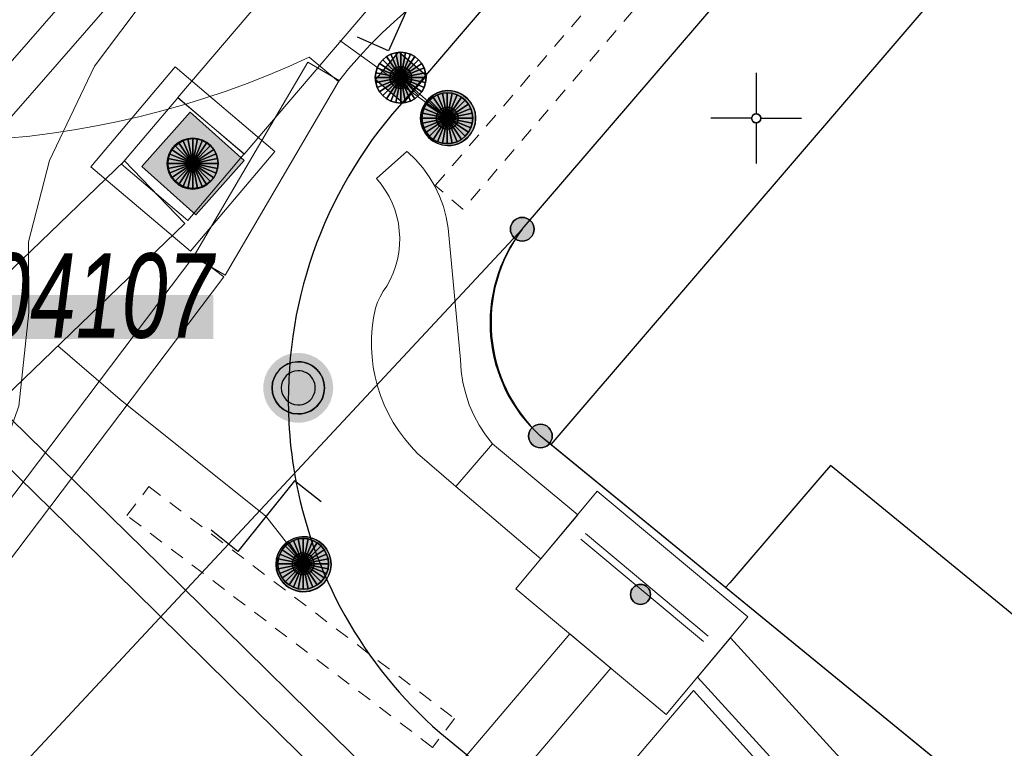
# Model space of a CAD drawing. Header units: metres. Extents: x 2695560 to 2696939, y 1260491 to 1262050.
# Tile 434 of 656: x 2695991 to 2696004, y 1260991 to 1261001. Entities that reach past the tile are written whole.
import ezdxf

# ---------------------------------------------------------------- set-up
doc = ezdxf.new("R2010")
doc.units = ezdxf.units.M
doc.linetypes.add('AUSGEZOGEN', pattern=[0])
doc.linetypes.add('VERDECKT2_S2', pattern=[0.36, 0.2, -0.16])
for name, color, linetype in [('XR$1$AV_Grenzpunkte', 7, 'AUSGEZOGEN'), ('XR$1$AV_Koordinatennetzpunkte', 7, 'AUSGEZOGEN'), ('XR$1$AV_Lagefixpunkt-Nr.', 7, 'AUSGEZOGEN'), ('XR$1$AV_Lagefixpunkte', 7, 'AUSGEZOGEN'), ('XR$1$AV_Linien (BB)', 7, 'AUSGEZOGEN'), ('XR$1$AW_LK_Schachtdeckel', 24, 'AUSGEZOGEN'), ('XR$1$AW_LK_Zwischenpunkt', 24, 'AUSGEZOGEN'), ('XR$1$EW_LK_Knoten', 1, 'AUSGEZOGEN'), ('XR$1$Liegenschaftsgrenzen', 7, 'AUSGEZOGEN'), ('XR$1$PFAV', 255, 'AUSGEZOGEN'), ('XR$1$PFAW', 255, 'AUSGEZOGEN'), ('XR$1$RAEW', 8, 'AUSGEZOGEN')]:
    doc.layers.add(name, color=color, linetype=linetype)
for name, color, linetype, lineweight in [('XR$2$ABW-Flaeche-oberirdisch', 6, 'AUSGEZOGEN', 18), ('XR$2$ABW-Linie-M-ungenau-tot', 6, 'AUSGEZOGEN', 18), ('XR$2$ABW-Linie-R-genau', 4, 'AUSGEZOGEN', 18), ('XR$2$ABW-LinieFlaeche-R-genau', 4, 'AUSGEZOGEN', 18), ('XR$2$ABW-Punkt', 6, 'AUSGEZOGEN', 18), ('XR$2$ELE-Flaeche-oberirdisch', 1, 'AUSGEZOGEN', 18), ('XR$2$ELE-LinieAnker_Strebe', 1, 'AUSGEZOGEN', 18), ('XR$2$ELE-LinieFlaeche-genau', 1, 'AUSGEZOGEN', 18), ('XR$2$ELE-LinieFlaeche-ungenau', 1, 'VERDECKT2_S2', 18), ('XR$2$KOM-Linie-U-genau', 91, 'AUSGEZOGEN', 18), ('XR$2$WAS-LinieFlaeche-genau', 5, 'AUSGEZOGEN', 18)]:
    doc.layers.add(name, color=color, linetype=linetype, lineweight=lineweight)
doc.styles.add('ARIAL', font='arial.ttf')

# ---------------------------------------------------------------- blocks, each defined once
blk = doc.blocks.new('COMPLEXOBJECT_665')
at = {"layer": 'XR$1$AV_Linien (BB)', "color": 7, "linetype": 'AUSGEZOGEN', "transparency": 33554687}
blk.add_lwpolyline([(6079.554, 11098.719), (6035.234, 11047.035), (5995.085, 11000.172)], dxfattribs=at)
for centre, radius, start, end in [((5999.65, 10996.133), 6.095, 138.4925, 183.0619), ((5999.711, 10996.142), 6.158, 183.1205, 189.6501)]:
    blk.add_arc(centre, radius, start, end, dxfattribs=at)
blk = doc.blocks.new('COMPLEXOBJECT_697')
at = {"layer": 'XR$1$AV_Linien (BB)', "color": 7, "linetype": 'AUSGEZOGEN', "transparency": 33554687}
blk.add_line((5995.641, 10991.542), (6000.217, 10987.795), dxfattribs=at)
blk.add_arc((5999.658, 10996.138), 6.105, 189.6988, 228.8457, dxfattribs=at)
blk = doc.blocks.new('COMPLEXOBJECT_717')
at = {"layer": 'XR$1$AV_Linien (BB)', "color": 7, "linetype": 'AUSGEZOGEN', "transparency": 33554687}
blk.add_line((5997.171, 10995.506), (5997.028, 10995.623), dxfattribs=at)
blk.add_arc((5998.482, 10997.187), 2.135, 142.9851, 227.0845, dxfattribs=at)
blk = doc.blocks.new('COMPLEXOBJECT_1430')
at = {"layer": 'XR$1$Liegenschaftsgrenzen', "color": 7, "linetype": 'AUSGEZOGEN', "transparency": 33554687}
blk.add_line((6053.36, 10949.53), (5997.028, 10995.623), dxfattribs=at)
blk.add_arc((5998.432, 10997.182), 2.098, 142.0777, 227.992, dxfattribs=at)
blk = doc.blocks.new('BWAV1')
at = {"layer": 'XR$1$PFAV', "transparency": 33554687}
blk.add_hatch(color=7, dxfattribs=at).paths.add_polyline_path([(0.67, 0), (0.656, 0.135), (0.616, 0.264), (0.55, 0.383), (0.462, 0.486), (0.354, 0.569), (0.233, 0.628), (0.101, 0.662), (-0.034, 0.669), (-0.168, 0.649), (-0.295, 0.602), (-0.41, 0.53), (-0.508, 0.436), (-0.586, 0.325), (-0.639, 0.201), (-0.667, 0.068), (-0.667, -0.068), (-0.639, -0.201), (-0.586, -0.325), (-0.508, -0.436), (-0.41, -0.53), (-0.295, -0.602), (-0.168, -0.649), (-0.034, -0.669), (0.101, -0.662), (0.233, -0.628), (0.354, -0.569), (0.462, -0.486), (0.55, -0.383), (0.616, -0.264), (0.656, -0.135)])
at = {"color": 7, "transparency": 33554687}
for radius, start, end in [(0.5, 91.1948, 268.8052), (0.5, 268.8052, 91.1948), (0.326, 91.1948, 268.8052), (0.326, 268.8052, 91.1948)]:
    blk.add_arc((0, 0), radius, start, end, dxfattribs=at)
at = {"layer": 'XR$1$PFAV', "transparency": 33554687}
blk.add_circle((0, 0), 0.5, dxfattribs=at)
blk = doc.blocks.new('BAV15')
at = {"layer": 'XR$1$PFAV', "transparency": 33554687}
blk.add_hatch(color=7, dxfattribs=at).paths.add_polyline_path([(0.5, 0), (0.49, 0.101), (0.459, 0.197), (0.41, 0.286), (0.344, 0.362), (0.264, 0.424), (0.174, 0.469), (0.076, 0.494), (-0.025, 0.499), (-0.125, 0.484), (-0.22, 0.449), (-0.306, 0.395), (-0.379, 0.326), (-0.437, 0.243), (-0.477, 0.15), (-0.497, 0.051), (-0.497, -0.051), (-0.477, -0.15), (-0.437, -0.243), (-0.379, -0.326), (-0.306, -0.395), (-0.22, -0.449), (-0.125, -0.484), (-0.025, -0.499), (0.076, -0.494), (0.174, -0.469), (0.264, -0.424), (0.344, -0.362), (0.41, -0.286), (0.459, -0.197), (0.49, -0.101)])
at = {"color": 7, "transparency": 33554687}
for start, end in [(90, 270), (270, 90)]:
    blk.add_arc((0, 0), 0.5, start, end, dxfattribs=at)
at = {"layer": 'XR$1$PFAV', "transparency": 33554687}
blk.add_circle((0, 0), 0.5, dxfattribs=at)
blk = doc.blocks.new('BAV2041')
at = {"color": 7, "transparency": 33554687}
for p, q in [((0, 0.5), (0, 0.05)), ((-0.05, 0), (-0.5, 0)), ((0.05, 0), (0.5, 0)), ((0, -0.05), (0, -0.5))]:
    blk.add_line(p, q, dxfattribs=at)
blk.add_circle((0, 0), 0.05, dxfattribs=at)
for start, end in [(90, 270), (270, 90)]:
    blk.add_arc((0, 0), 0.05, start, end, dxfattribs=at)
blk = doc.blocks.new('BAW2093')
at = {"transparency": 33554687}
blk.add_lwpolyline([(-0.375, -0.5), (0, -0.5), (0, 0.5), (0.375, 0.5)], dxfattribs=at)
blk = doc.blocks.new('BAW2087')
at = {"lineweight": 25, "true_color": 0x000000, "transparency": 33554687}
h = blk.add_hatch(color=18, dxfattribs=at)
h.paths.add_polyline_path([(-0.5, 0.5), (-0.5, -0.5), (0.5, -0.5), (0.5, 0.5)])
h.paths.add_polyline_path([(0.337, -0.069), (0.316, -0.136), (0.282, -0.196), (0.237, -0.249), (0.182, -0.292), (0.119, -0.322), (0.052, -0.34), (-0.017, -0.343), (-0.086, -0.333), (-0.151, -0.309), (-0.21, -0.272), (-0.261, -0.224), (-0.301, -0.167), (-0.328, -0.103), (-0.342, -0.035), (-0.342, 0.035), (-0.328, 0.103), (-0.301, 0.167), (-0.261, 0.224), (-0.21, 0.272), (-0.151, 0.309), (-0.086, 0.333), (-0.017, 0.343), (0.052, 0.34), (0.119, 0.322), (0.182, 0.292), (0.237, 0.249), (0.282, 0.196), (0.316, 0.136), (0.337, 0.069), (0.344, 0)], flags=16)
at = {"layer": 'XR$1$PFAW', "lineweight": 25, "transparency": 33554687}
blk.add_hatch(color=7, dxfattribs=at).paths.add_polyline_path([(0.344, 0), (0.337, 0.069), (0.316, 0.136), (0.282, 0.196), (0.237, 0.249), (0.182, 0.292), (0.119, 0.322), (0.052, 0.34), (-0.017, 0.343), (-0.086, 0.333), (-0.151, 0.309), (-0.21, 0.272), (-0.261, 0.224), (-0.301, 0.167), (-0.328, 0.103), (-0.342, 0.035), (-0.342, -0.035), (-0.328, -0.103), (-0.301, -0.167), (-0.261, -0.224), (-0.21, -0.272), (-0.151, -0.309), (-0.086, -0.333), (-0.017, -0.343), (0.052, -0.34), (0.119, -0.322), (0.182, -0.292), (0.237, -0.249), (0.282, -0.196), (0.316, -0.136), (0.337, -0.069)])
at = {"lineweight": 25, "transparency": 33554687}
for p, q in [((-0.5, 0.5, 0.993), (0.5, 0.5, 0.993)), ((-0.5, -0.5, 0.993), (-0.5, 0.5, 0.993)), ((0.5, 0.5, 0.993), (0.5, -0.5, 0.993)), ((0.5, -0.5, 0.993), (-0.5, -0.5, 0.993))]:
    blk.add_line(p, q, dxfattribs=at)
blk.add_circle((0, 0), 0.344, dxfattribs=at)
at = {"layer": 'XR$1$PFAW', "lineweight": 25, "transparency": 33554687}
blk.add_line((-0.5, 0.5), (0.5, 0.5), dxfattribs=at)
at = {"layer": 'XR$1$PFAW', "color": 31, "lineweight": 25, "transparency": 33554687}
for p, q in [((-0.5, -0.5), (-0.5, 0.5)), ((0.5, 0.5), (0.5, -0.5)), ((0.5, -0.5), (-0.5, -0.5))]:
    blk.add_line(p, q, dxfattribs=at)
at = {"layer": 'XR$1$PFAW', "lineweight": 25, "transparency": 33554687}
blk.add_circle((0, 0), 0.344, dxfattribs=at)
blk = doc.blocks.new('BAW2089')
at = {"layer": 'XR$1$PFAW', "transparency": 33554687}
blk.add_hatch(color=7, dxfattribs=at).paths.add_polyline_path([(-0.5, 0.5), (-0.5, -0.5), (0.5, -0.5), (0.5, 0.5)])
at = {"transparency": 33554687}
blk.add_lwpolyline([(-0.5, 0.5), (0.5, 0.5), (0.5, -0.5), (-0.5, -0.5), (-0.5, 0.5)], close=True, dxfattribs=at)
at = {"layer": 'XR$1$PFAW', "transparency": 33554687}
blk.add_lwpolyline([(-0.5, 0.5), (0.5, 0.5), (0.5, -0.5), (-0.5, -0.5), (-0.5, 0.5)], close=True, dxfattribs=at)
blk = doc.blocks.new('BAW2088')
at = {"layer": 'XR$1$PFAW', "transparency": 33554687}
blk.add_hatch(color=253, dxfattribs=at).paths.add_polyline_path([(0.51, 0), (0.5, 0.101), (0.47, 0.197), (0.421, 0.286), (0.355, 0.362), (0.275, 0.424), (0.184, 0.469), (0.086, 0.494), (-0.015, 0.499), (-0.115, 0.484), (-0.21, 0.449), (-0.296, 0.395), (-0.369, 0.326), (-0.427, 0.243), (-0.467, 0.15), (-0.487, 0.051), (-0.487, -0.051), (-0.467, -0.15), (-0.427, -0.243), (-0.369, -0.326), (-0.296, -0.395), (-0.21, -0.449), (-0.115, -0.484), (-0.015, -0.499), (0.086, -0.494), (0.184, -0.469), (0.275, -0.424), (0.355, -0.362), (0.421, -0.286), (0.47, -0.197), (0.5, -0.101)])
at = {"transparency": 33554687}
for start, end in [(91.1948, 268.8052), (268.8052, 91.1948)]:
    blk.add_arc((0.01, 0), 0.5, start, end, dxfattribs=at)
at = {"layer": 'XR$1$PFAW', "transparency": 33554687}
blk.add_circle((0.01, 0), 0.5, dxfattribs=at)
blk = doc.blocks.new('BEW957')
at = {"layer": 'XR$1$RAEW', "transparency": 33554687}
blk.add_hatch(color=1, dxfattribs=at).paths.add_polyline_path([(-0.5, 0), (-0.497, -0.051), (-0.49, -0.101), (-0.477, -0.15), (-0.459, -0.197), (-0.437, -0.243), (-0.41, -0.286), (-0.379, -0.326), (-0.344, -0.362), (-0.306, -0.395), (-0.264, -0.424), (-0.22, -0.449), (-0.174, -0.469), (-0.125, -0.484), (-0.076, -0.494), (-0.025, -0.499), (0.025, -0.499), (0.076, -0.494), (0.125, -0.484), (0.174, -0.469), (0.22, -0.449), (0.264, -0.424), (0.306, -0.395), (0.344, -0.362), (0.379, -0.326), (0.41, -0.286), (0.437, -0.243), (0.459, -0.197), (0.477, -0.15), (0.49, -0.101), (0.497, -0.051), (0.5, 0), (0.497, 0.051), (0.49, 0.101), (0.477, 0.15), (0.459, 0.197), (0.437, 0.243), (0.41, 0.286), (0.379, 0.326), (0.344, 0.362), (0.306, 0.395), (0.264, 0.424), (0.22, 0.449), (0.174, 0.469), (0.125, 0.484), (0.076, 0.494), (0.025, 0.499), (-0.025, 0.499), (-0.076, 0.494), (-0.125, 0.484), (-0.174, 0.469), (-0.22, 0.449), (-0.264, 0.424), (-0.306, 0.395), (-0.344, 0.362), (-0.379, 0.326), (-0.41, 0.286), (-0.437, 0.243), (-0.459, 0.197), (-0.477, 0.15), (-0.49, 0.101), (-0.497, 0.051)])
at = {"color": 1, "transparency": 33554687}
for start, end in [(90, 180), (0, 90), (180, 270), (270, 0)]:
    blk.add_arc((0, 0), 0.5, start, end, dxfattribs=at)
at = {"layer": 'XR$1$RAEW', "color": 1, "transparency": 33554687}
blk.add_circle((0, 0), 0.5, dxfattribs=at)
blk = doc.blocks.new('ABW-KONTROLLSCHACHT')
at = {"layer": 'XR$2$ABW-Punkt', "linetype": 'AUSGEZOGEN', "lineweight": 25, "transparency": 33554687}
for points in [[(-194, 291, 2500), (0, 0, 2500), (-247, 247, 2500)], [(-194, 291), (0, 0), (-247, 247)], [(-194, 291, 2500), (-194, 291), (-247, 247), (-247, 247, 2500)], [(-134, 323, 2500), (0, 0, 2500), (-194, 291, 2500)], [(-134, 323), (0, 0), (-194, 291)], [(-134, 323, 2500), (-134, 323), (-194, 291), (-194, 291, 2500)], [(-68, 343, 2500), (0, 0, 2500), (-134, 323, 2500)], [(-68, 343), (0, 0), (-134, 323)], [(-68, 343, 2500), (-68, 343), (-134, 323), (-134, 323, 2500)], [(0, 350, 2500), (0, 0, 2500), (-68, 343, 2500)], [(0, 350), (0, 0), (-68, 343)], [(0, 350, 2500), (0, 350), (-68, 343), (-68, 343, 2500)], [(68, 343, 2500), (0, 0, 2500), (0, 350, 2500)], [(68, 343), (0, 0), (0, 350)], [(68, 343, 2500), (68, 343), (0, 350), (0, 350, 2500)], [(134, 323, 2500), (0, 0, 2500), (68, 343, 2500)], [(134, 323), (0, 0), (68, 343)], [(194, 291, 2500), (0, 0, 2500), (134, 323, 2500)], [(194, 291), (0, 0), (134, 323)], [(247, 247, 2500), (0, 0, 2500), (194, 291, 2500)], [(247, 247), (0, 0), (194, 291)], [(134, 323, 2500), (134, 323), (68, 343), (68, 343, 2500)], [(194, 291, 2500), (194, 291), (134, 323), (134, 323, 2500)], [(247, 247, 2500), (247, 247), (194, 291), (194, 291, 2500)], [(-291, 194, 2500), (0, 0, 2500), (-323, 134, 2500)], [(-291, 194), (0, 0), (-323, 134)], [(-291, 194, 2500), (-291, 194), (-323, 134), (-323, 134, 2500)], [(-247, 247, 2500), (0, 0, 2500), (-291, 194, 2500)], [(-247, 247), (0, 0), (-291, 194)], [(-247, 247, 2500), (-247, 247), (-291, 194), (-291, 194, 2500)], [(291, 194, 2500), (0, 0, 2500), (247, 247, 2500)], [(291, 194), (0, 0), (247, 247)], [(323, 134, 2500), (0, 0, 2500), (291, 194, 2500)], [(323, 134), (0, 0), (291, 194)], [(291, 194, 2500), (291, 194), (247, 247), (247, 247, 2500)], [(323, 134, 2500), (323, 134), (291, 194), (291, 194, 2500)], [(-343, 68, 2500), (0, 0, 2500), (-350, 0, 2500)], [(-343, 68), (0, 0), (-350, 0)], [(-343, 68, 2500), (-343, 68), (-350, 0), (-350, 0, 2500)], [(-350, 0, 2500), (0, 0, 2500), (-343, -68, 2500)], [(-350, 0), (0, 0), (-343, -68)], [(-323, 134, 2500), (0, 0, 2500), (-343, 68, 2500)], [(-323, 134), (0, 0), (-343, 68)], [(-323, 134, 2500), (-323, 134), (-343, 68), (-343, 68, 2500)], [(-343, -68, 2500), (0, 0, 2500), (-323, -134, 2500)], [(-343, -68), (0, 0), (-323, -134)], [(-323, -134, 2500), (0, 0, 2500), (-291, -194, 2500)], [(-323, -134), (0, 0), (-291, -194)], [(-291, -194, 2500), (0, 0, 2500), (-247, -247, 2500)], [(-291, -194), (0, 0), (-247, -247)], [(-247, -247, 2500), (0, 0, 2500), (-194, -291, 2500)], [(-247, -247), (0, 0), (-194, -291)], [(-194, -291, 2500), (0, 0, 2500), (-134, -323, 2500)], [(-194, -291), (0, 0), (-134, -323)], [(-134, -323, 2500), (0, 0, 2500), (-68, -343, 2500)], [(-134, -323), (0, 0), (-68, -343)], [(-68, -343, 2500), (0, 0, 2500), (0, -350, 2500)], [(-68, -343), (0, 0), (0, -350)], [(343, 68, 2500), (0, 0, 2500), (323, 134, 2500)], [(343, 68), (0, 0), (323, 134)], [(350, 0, 2500), (0, 0, 2500), (343, 68, 2500)], [(350, 0), (0, 0), (343, 68)], [(0, -350, 2500), (0, 0, 2500), (68, -343, 2500)], [(68, -343, 2500), (0, 0, 2500), (134, -323, 2500)], [(134, -323, 2500), (0, 0, 2500), (194, -291, 2500)], [(194, -291, 2500), (0, 0, 2500), (247, -247, 2500)], [(247, -247, 2500), (0, 0, 2500), (291, -194, 2500)], [(291, -194, 2500), (0, 0, 2500), (323, -134, 2500)], [(323, -134, 2500), (0, 0, 2500), (343, -68, 2500)], [(343, -68, 2500), (0, 0, 2500), (350, 0, 2500)], [(0, -350), (0, 0), (68, -343)], [(68, -343), (0, 0), (134, -323)], [(134, -323), (0, 0), (194, -291)], [(194, -291), (0, 0), (247, -247)], [(247, -247), (0, 0), (291, -194)], [(291, -194), (0, 0), (323, -134)], [(323, -134), (0, 0), (343, -68)], [(343, -68), (0, 0), (350, 0)], [(343, 68, 2500), (343, 68), (323, 134), (323, 134, 2500)], [(350, 0, 2500), (350, 0), (343, 68), (343, 68, 2500)], [(-350, 0, 2500), (-350, 0), (-343, -68), (-343, -68, 2500)], [(-343, -68, 2500), (-343, -68), (-323, -134), (-323, -134, 2500)], [(-323, -134, 2500), (-323, -134), (-291, -194), (-291, -194, 2500)], [(291, -194, 2500), (291, -194), (323, -134), (323, -134, 2500)], [(323, -134, 2500), (323, -134), (343, -68), (343, -68, 2500)], [(343, -68, 2500), (343, -68), (350, 0), (350, 0, 2500)], [(-291, -194, 2500), (-291, -194), (-247, -247), (-247, -247, 2500)], [(-247, -247, 2500), (-247, -247), (-194, -291), (-194, -291, 2500)], [(194, -291, 2500), (194, -291), (247, -247), (247, -247, 2500)], [(247, -247, 2500), (247, -247), (291, -194), (291, -194, 2500)], [(-194, -291, 2500), (-194, -291), (-134, -323), (-134, -323, 2500)], [(-134, -323, 2500), (-134, -323), (-68, -343), (-68, -343, 2500)], [(-68, -343, 2500), (-68, -343), (0, -350), (0, -350, 2500)], [(0, -350, 2500), (0, -350), (68, -343), (68, -343, 2500)], [(68, -343, 2500), (68, -343), (134, -323), (134, -323, 2500)], [(134, -323, 2500), (134, -323), (194, -291), (194, -291, 2500)]]:
    blk.add_3dface(points, dxfattribs=at)
blk = doc.blocks.new('ABW-SCHLAMMSAMMLER_RUND')
at = {"layer": 'XR$2$ABW-Punkt', "linetype": 'AUSGEZOGEN', "lineweight": 13, "transparency": 33554687}
for p, q in [((-70, 75, 2500), (70, 75, 2500)), ((-70, -75, 2500), (70, -75, 2500))]:
    blk.add_line(p, q, dxfattribs=at)
blk.add_polyline3d([(90, 0, 2500), (0, 0, 2500), (-90, 0, 2500)], dxfattribs=at)
at = {"layer": 'XR$2$ABW-Punkt', "linetype": 'AUSGEZOGEN', "lineweight": 25, "transparency": 33554687}
for points in [[(-57, 139, 2500), (0, 0, 2500), (-83, 125, 2500)], [(-57, 139), (0, 0), (-83, 125)], [(-57, 139, 2500), (-57, 139), (-83, 125), (-83, 125, 2500)], [(-29, 147, 2500), (0, 0, 2500), (-57, 139, 2500)], [(-29, 147), (0, 0), (-57, 139)], [(-29, 147, 2500), (-29, 147), (-57, 139), (-57, 139, 2500)], [(0, 150, 2500), (0, 0, 2500), (-29, 147, 2500)], [(0, 150), (0, 0), (-29, 147)], [(0, 150, 2500), (0, 150), (-29, 147), (-29, 147, 2500)], [(29, 147, 2500), (0, 0, 2500), (0, 150, 2500)], [(29, 147), (0, 0), (0, 150)], [(29, 147, 2500), (29, 147), (0, 150), (0, 150, 2500)], [(57, 139, 2500), (0, 0, 2500), (29, 147, 2500)], [(57, 139), (0, 0), (29, 147)], [(83, 125, 2500), (0, 0, 2500), (57, 139, 2500)], [(83, 125), (0, 0), (57, 139)], [(57, 139, 2500), (57, 139), (29, 147), (29, 147, 2500)], [(83, 125, 2500), (83, 125), (57, 139), (57, 139, 2500)], [(-147, 29, 2500), (0, 0, 2500), (-150, 0, 2500)], [(-147, 29), (0, 0), (-150, 0)], [(-147, 29, 2500), (-147, 29), (-150, 0), (-150, 0, 2500)], [(-150, 0, 2500), (0, 0, 2500), (-147, -29, 2500)], [(-150, 0), (0, 0), (-147, -29)], [(-139, 57, 2500), (0, 0, 2500), (-147, 29, 2500)], [(-139, 57), (0, 0), (-147, 29)], [(-139, 57, 2500), (-139, 57), (-147, 29), (-147, 29, 2500)], [(-147, -29, 2500), (0, 0, 2500), (-139, -57, 2500)], [(-147, -29), (0, 0), (-139, -57)], [(-125, 83, 2500), (0, 0, 2500), (-139, 57, 2500)], [(-125, 83), (0, 0), (-139, 57)], [(-125, 83, 2500), (-125, 83), (-139, 57), (-139, 57, 2500)], [(-139, -57, 2500), (0, 0, 2500), (-125, -83, 2500)], [(-139, -57), (0, 0), (-125, -83)], [(-106, 106, 2500), (0, 0, 2500), (-125, 83, 2500)], [(-106, 106), (0, 0), (-125, 83)], [(-106, 106, 2500), (-106, 106), (-125, 83), (-125, 83, 2500)], [(-125, -83, 2500), (0, 0, 2500), (-106, -106, 2500)], [(-125, -83), (0, 0), (-106, -106)], [(-83, 125, 2500), (0, 0, 2500), (-106, 106, 2500)], [(-83, 125), (0, 0), (-106, 106)], [(-83, 125, 2500), (-83, 125), (-106, 106), (-106, 106, 2500)], [(-106, -106, 2500), (0, 0, 2500), (-83, -125, 2500)], [(-106, -106), (0, 0), (-83, -125)], [(-83, -125, 2500), (0, 0, 2500), (-57, -139, 2500)], [(-83, -125), (0, 0), (-57, -139)], [(-57, -139, 2500), (0, 0, 2500), (-29, -147, 2500)], [(-57, -139), (0, 0), (-29, -147)], [(-29, -147, 2500), (0, 0, 2500), (0, -150, 2500)], [(-29, -147), (0, 0), (0, -150)], [(106, 106, 2500), (0, 0, 2500), (83, 125, 2500)], [(106, 106), (0, 0), (83, 125)], [(125, 83, 2500), (0, 0, 2500), (106, 106, 2500)], [(125, 83), (0, 0), (106, 106)], [(139, 57, 2500), (0, 0, 2500), (125, 83, 2500)], [(139, 57), (0, 0), (125, 83)], [(147, 29, 2500), (0, 0, 2500), (139, 57, 2500)], [(147, 29), (0, 0), (139, 57)], [(150, 0, 2500), (0, 0, 2500), (147, 29, 2500)], [(150, 0), (0, 0), (147, 29)], [(0, -150, 2500), (0, 0, 2500), (29, -147, 2500)], [(29, -147, 2500), (0, 0, 2500), (57, -139, 2500)], [(57, -139, 2500), (0, 0, 2500), (83, -125, 2500)], [(83, -125, 2500), (0, 0, 2500), (106, -106, 2500)], [(106, -106, 2500), (0, 0, 2500), (125, -83, 2500)], [(125, -83, 2500), (0, 0, 2500), (139, -57, 2500)], [(139, -57, 2500), (0, 0, 2500), (147, -29, 2500)], [(147, -29, 2500), (0, 0, 2500), (150, 0, 2500)], [(0, -150), (0, 0), (29, -147)], [(29, -147), (0, 0), (57, -139)], [(57, -139), (0, 0), (83, -125)], [(83, -125), (0, 0), (106, -106)], [(106, -106), (0, 0), (125, -83)], [(125, -83), (0, 0), (139, -57)], [(139, -57), (0, 0), (147, -29)], [(147, -29), (0, 0), (150, 0)], [(106, 106, 2500), (106, 106), (83, 125), (83, 125, 2500)], [(125, 83, 2500), (125, 83), (106, 106), (106, 106, 2500)], [(139, 57, 2500), (139, 57), (125, 83), (125, 83, 2500)], [(147, 29, 2500), (147, 29), (139, 57), (139, 57, 2500)], [(150, 0, 2500), (150, 0), (147, 29), (147, 29, 2500)], [(-150, 0, 2500), (-150, 0), (-147, -29), (-147, -29, 2500)], [(-147, -29, 2500), (-147, -29), (-139, -57), (-139, -57, 2500)], [(-139, -57, 2500), (-139, -57), (-125, -83), (-125, -83, 2500)], [(-125, -83, 2500), (-125, -83), (-106, -106), (-106, -106, 2500)], [(-106, -106, 2500), (-106, -106), (-83, -125), (-83, -125, 2500)], [(-83, -125, 2500), (-83, -125), (-57, -139), (-57, -139, 2500)], [(57, -139, 2500), (57, -139), (83, -125), (83, -125, 2500)], [(83, -125, 2500), (83, -125), (106, -106), (106, -106, 2500)], [(106, -106, 2500), (106, -106), (125, -83), (125, -83, 2500)], [(125, -83, 2500), (125, -83), (139, -57), (139, -57, 2500)], [(139, -57, 2500), (139, -57), (147, -29), (147, -29, 2500)], [(147, -29, 2500), (147, -29), (150, 0), (150, 0, 2500)], [(-57, -139, 2500), (-57, -139), (-29, -147), (-29, -147, 2500)], [(-29, -147, 2500), (-29, -147), (0, -150), (0, -150, 2500)], [(0, -150, 2500), (0, -150), (29, -147), (29, -147, 2500)], [(29, -147, 2500), (29, -147), (57, -139), (57, -139, 2500)]]:
    blk.add_3dface(points, dxfattribs=at)
blk = doc.blocks.new('ABW-EINLAUFSCHACHT_RUND')
at = {"layer": 'XR$2$ABW-Linie-M-ungenau-tot', "linetype": 'AUSGEZOGEN', "lineweight": 25, "transparency": 33554687}
for points in [[(-57, 139, 2500), (0, 0, 2500), (-83, 125, 2500)], [(-57, 139), (0, 0), (-83, 125)], [(-57, 139, 2500), (-57, 139), (-83, 125), (-83, 125, 2500)], [(-29, 147, 2500), (0, 0, 2500), (-57, 139, 2500)], [(-29, 147), (0, 0), (-57, 139)], [(-29, 147, 2500), (-29, 147), (-57, 139), (-57, 139, 2500)], [(0, 150, 2500), (0, 0, 2500), (-29, 147, 2500)], [(0, 150), (0, 0), (-29, 147)], [(0, 150, 2500), (0, 150), (-29, 147), (-29, 147, 2500)], [(29, 147, 2500), (0, 0, 2500), (0, 150, 2500)], [(29, 147), (0, 0), (0, 150)], [(29, 147, 2500), (29, 147), (0, 150), (0, 150, 2500)], [(57, 139, 2500), (0, 0, 2500), (29, 147, 2500)], [(57, 139), (0, 0), (29, 147)], [(83, 125, 2500), (0, 0, 2500), (57, 139, 2500)], [(83, 125), (0, 0), (57, 139)], [(57, 139, 2500), (57, 139), (29, 147), (29, 147, 2500)], [(83, 125, 2500), (83, 125), (57, 139), (57, 139, 2500)], [(-147, 29, 2500), (0, 0, 2500), (-150, 0, 2500)], [(-147, 29), (0, 0), (-150, 0)], [(-147, 29, 2500), (-147, 29), (-150, 0), (-150, 0, 2500)], [(-150, 0, 2500), (0, 0, 2500), (-147, -29, 2500)], [(-150, 0), (0, 0), (-147, -29)], [(-150, 0, 2500), (-150, 0), (-147, -29), (-147, -29, 2500)], [(-139, 57, 2500), (0, 0, 2500), (-147, 29, 2500)], [(-139, 57), (0, 0), (-147, 29)], [(-139, 57, 2500), (-139, 57), (-147, 29), (-147, 29, 2500)], [(-147, -29, 2500), (0, 0, 2500), (-139, -57, 2500)], [(-147, -29), (0, 0), (-139, -57)], [(-125, 83, 2500), (0, 0, 2500), (-139, 57, 2500)], [(-125, 83), (0, 0), (-139, 57)], [(-125, 83, 2500), (-125, 83), (-139, 57), (-139, 57, 2500)], [(-139, -57, 2500), (0, 0, 2500), (-125, -83, 2500)], [(-139, -57), (0, 0), (-125, -83)], [(-106, 106, 2500), (0, 0, 2500), (-125, 83, 2500)], [(-106, 106), (0, 0), (-125, 83)], [(-106, 106, 2500), (-106, 106), (-125, 83), (-125, 83, 2500)], [(-125, -83, 2500), (0, 0, 2500), (-106, -106, 2500)], [(-125, -83), (0, 0), (-106, -106)], [(-83, 125, 2500), (0, 0, 2500), (-106, 106, 2500)], [(-83, 125), (0, 0), (-106, 106)], [(-83, 125, 2500), (-83, 125), (-106, 106), (-106, 106, 2500)], [(-106, -106, 2500), (0, 0, 2500), (-83, -125, 2500)], [(-106, -106), (0, 0), (-83, -125)], [(-83, -125, 2500), (0, 0, 2500), (-57, -139, 2500)], [(-83, -125), (0, 0), (-57, -139)], [(-57, -139, 2500), (0, 0, 2500), (-29, -147, 2500)], [(-57, -139), (0, 0), (-29, -147)], [(-29, -147, 2500), (0, 0, 2500), (0, -150, 2500)], [(-29, -147), (0, 0), (0, -150)], [(106, 106, 2500), (0, 0, 2500), (83, 125, 2500)], [(106, 106), (0, 0), (83, 125)], [(125, 83, 2500), (0, 0, 2500), (106, 106, 2500)], [(125, 83), (0, 0), (106, 106)], [(139, 57, 2500), (0, 0, 2500), (125, 83, 2500)], [(139, 57), (0, 0), (125, 83)], [(147, 29, 2500), (0, 0, 2500), (139, 57, 2500)], [(147, 29), (0, 0), (139, 57)], [(150, 0, 2500), (0, 0, 2500), (147, 29, 2500)], [(150, 0), (0, 0), (147, 29)], [(0, -150, 2500), (0, 0, 2500), (29, -147, 2500)], [(29, -147, 2500), (0, 0, 2500), (57, -139, 2500)], [(57, -139, 2500), (0, 0, 2500), (83, -125, 2500)], [(83, -125, 2500), (0, 0, 2500), (106, -106, 2500)], [(106, -106, 2500), (0, 0, 2500), (125, -83, 2500)], [(125, -83, 2500), (0, 0, 2500), (139, -57, 2500)], [(139, -57, 2500), (0, 0, 2500), (147, -29, 2500)], [(147, -29, 2500), (0, 0, 2500), (150, 0, 2500)], [(0, -150), (0, 0), (29, -147)], [(29, -147), (0, 0), (57, -139)], [(57, -139), (0, 0), (83, -125)], [(83, -125), (0, 0), (106, -106)], [(106, -106), (0, 0), (125, -83)], [(125, -83), (0, 0), (139, -57)], [(139, -57), (0, 0), (147, -29)], [(147, -29), (0, 0), (150, 0)], [(106, 106, 2500), (106, 106), (83, 125), (83, 125, 2500)], [(125, 83, 2500), (125, 83), (106, 106), (106, 106, 2500)], [(139, 57, 2500), (139, 57), (125, 83), (125, 83, 2500)], [(147, 29, 2500), (147, 29), (139, 57), (139, 57, 2500)], [(150, 0, 2500), (150, 0), (147, 29), (147, 29, 2500)], [(147, -29, 2500), (147, -29), (150, 0), (150, 0, 2500)], [(-147, -29, 2500), (-147, -29), (-139, -57), (-139, -57, 2500)], [(-139, -57, 2500), (-139, -57), (-125, -83), (-125, -83, 2500)], [(-125, -83, 2500), (-125, -83), (-106, -106), (-106, -106, 2500)], [(-106, -106, 2500), (-106, -106), (-83, -125), (-83, -125, 2500)], [(-83, -125, 2500), (-83, -125), (-57, -139), (-57, -139, 2500)], [(57, -139, 2500), (57, -139), (83, -125), (83, -125, 2500)], [(83, -125, 2500), (83, -125), (106, -106), (106, -106, 2500)], [(106, -106, 2500), (106, -106), (125, -83), (125, -83, 2500)], [(125, -83, 2500), (125, -83), (139, -57), (139, -57, 2500)], [(139, -57, 2500), (139, -57), (147, -29), (147, -29, 2500)], [(-57, -139, 2500), (-57, -139), (-29, -147), (-29, -147, 2500)], [(-29, -147, 2500), (-29, -147), (0, -150), (0, -150, 2500)], [(0, -150, 2500), (0, -150), (29, -147), (29, -147, 2500)], [(29, -147, 2500), (29, -147), (57, -139), (57, -139, 2500)]]:
    blk.add_3dface(points, dxfattribs=at)
blk = doc.blocks.new('ABW-DECKEL')
at = {"layer": 'XR$2$ABW-Punkt', "linetype": 'AUSGEZOGEN', "lineweight": 25, "transparency": 33554687}
for points in [[(-194, 291, 2500), (0, 0, 2500), (-247, 247, 2500)], [(-194, 291), (0, 0), (-247, 247)], [(-194, 291, 2500), (-194, 291), (-247, 247), (-247, 247, 2500)], [(-134, 323, 2500), (0, 0, 2500), (-194, 291, 2500)], [(-134, 323), (0, 0), (-194, 291)], [(-134, 323, 2500), (-134, 323), (-194, 291), (-194, 291, 2500)], [(-68, 343, 2500), (0, 0, 2500), (-134, 323, 2500)], [(-68, 343), (0, 0), (-134, 323)], [(-68, 343, 2500), (-68, 343), (-134, 323), (-134, 323, 2500)], [(0, 350, 2500), (0, 0, 2500), (-68, 343, 2500)], [(0, 350), (0, 0), (-68, 343)], [(0, 350, 2500), (0, 350), (-68, 343), (-68, 343, 2500)], [(68, 343, 2500), (0, 0, 2500), (0, 350, 2500)], [(68, 343), (0, 0), (0, 350)], [(68, 343, 2500), (68, 343), (0, 350), (0, 350, 2500)], [(134, 323, 2500), (0, 0, 2500), (68, 343, 2500)], [(134, 323), (0, 0), (68, 343)], [(194, 291, 2500), (0, 0, 2500), (134, 323, 2500)], [(194, 291), (0, 0), (134, 323)], [(247, 247, 2500), (0, 0, 2500), (194, 291, 2500)], [(247, 247), (0, 0), (194, 291)], [(134, 323, 2500), (134, 323), (68, 343), (68, 343, 2500)], [(194, 291, 2500), (194, 291), (134, 323), (134, 323, 2500)], [(247, 247, 2500), (247, 247), (194, 291), (194, 291, 2500)], [(-291, 194, 2500), (0, 0, 2500), (-323, 134, 2500)], [(-291, 194), (0, 0), (-323, 134)], [(-291, 194, 2500), (-291, 194), (-323, 134), (-323, 134, 2500)], [(-247, 247, 2500), (0, 0, 2500), (-291, 194, 2500)], [(-247, 247), (0, 0), (-291, 194)], [(-247, 247, 2500), (-247, 247), (-291, 194), (-291, 194, 2500)], [(291, 194, 2500), (0, 0, 2500), (247, 247, 2500)], [(291, 194), (0, 0), (247, 247)], [(323, 134, 2500), (0, 0, 2500), (291, 194, 2500)], [(323, 134), (0, 0), (291, 194)], [(291, 194, 2500), (291, 194), (247, 247), (247, 247, 2500)], [(323, 134, 2500), (323, 134), (291, 194), (291, 194, 2500)], [(-343, 68, 2500), (0, 0, 2500), (-350, 0, 2500)], [(-343, 68), (0, 0), (-350, 0)], [(-343, 68, 2500), (-343, 68), (-350, 0), (-350, 0, 2500)], [(-350, 0, 2500), (0, 0, 2500), (-343, -68, 2500)], [(-350, 0), (0, 0), (-343, -68)], [(-323, 134, 2500), (0, 0, 2500), (-343, 68, 2500)], [(-323, 134), (0, 0), (-343, 68)], [(-323, 134, 2500), (-323, 134), (-343, 68), (-343, 68, 2500)], [(-343, -68, 2500), (0, 0, 2500), (-323, -134, 2500)], [(-343, -68), (0, 0), (-323, -134)], [(-323, -134, 2500), (0, 0, 2500), (-291, -194, 2500)], [(-323, -134), (0, 0), (-291, -194)], [(-291, -194, 2500), (0, 0, 2500), (-247, -247, 2500)], [(-291, -194), (0, 0), (-247, -247)], [(-247, -247, 2500), (0, 0, 2500), (-194, -291, 2500)], [(-247, -247), (0, 0), (-194, -291)], [(-194, -291, 2500), (0, 0, 2500), (-134, -323, 2500)], [(-194, -291), (0, 0), (-134, -323)], [(-134, -323, 2500), (0, 0, 2500), (-68, -343, 2500)], [(-134, -323), (0, 0), (-68, -343)], [(-68, -343, 2500), (0, 0, 2500), (0, -350, 2500)], [(-68, -343), (0, 0), (0, -350)], [(343, 68, 2500), (0, 0, 2500), (323, 134, 2500)], [(343, 68), (0, 0), (323, 134)], [(350, 0, 2500), (0, 0, 2500), (343, 68, 2500)], [(350, 0), (0, 0), (343, 68)], [(0, -350, 2500), (0, 0, 2500), (68, -343, 2500)], [(68, -343, 2500), (0, 0, 2500), (134, -323, 2500)], [(134, -323, 2500), (0, 0, 2500), (194, -291, 2500)], [(194, -291, 2500), (0, 0, 2500), (247, -247, 2500)], [(247, -247, 2500), (0, 0, 2500), (291, -194, 2500)], [(291, -194, 2500), (0, 0, 2500), (323, -134, 2500)], [(323, -134, 2500), (0, 0, 2500), (343, -68, 2500)], [(343, -68, 2500), (0, 0, 2500), (350, 0, 2500)], [(0, -350), (0, 0), (68, -343)], [(68, -343), (0, 0), (134, -323)], [(134, -323), (0, 0), (194, -291)], [(194, -291), (0, 0), (247, -247)], [(247, -247), (0, 0), (291, -194)], [(291, -194), (0, 0), (323, -134)], [(323, -134), (0, 0), (343, -68)], [(343, -68), (0, 0), (350, 0)], [(343, 68, 2500), (343, 68), (323, 134), (323, 134, 2500)], [(350, 0, 2500), (350, 0), (343, 68), (343, 68, 2500)], [(-350, 0, 2500), (-350, 0), (-343, -68), (-343, -68, 2500)], [(-343, -68, 2500), (-343, -68), (-323, -134), (-323, -134, 2500)], [(-323, -134, 2500), (-323, -134), (-291, -194), (-291, -194, 2500)], [(291, -194, 2500), (291, -194), (323, -134), (323, -134, 2500)], [(323, -134, 2500), (323, -134), (343, -68), (343, -68, 2500)], [(343, -68, 2500), (343, -68), (350, 0), (350, 0, 2500)], [(-291, -194, 2500), (-291, -194), (-247, -247), (-247, -247, 2500)], [(-247, -247, 2500), (-247, -247), (-194, -291), (-194, -291, 2500)], [(194, -291, 2500), (194, -291), (247, -247), (247, -247, 2500)], [(247, -247, 2500), (247, -247), (291, -194), (291, -194, 2500)], [(-194, -291, 2500), (-194, -291), (-134, -323), (-134, -323, 2500)], [(-134, -323, 2500), (-134, -323), (-68, -343), (-68, -343, 2500)], [(-68, -343, 2500), (-68, -343), (0, -350), (0, -350, 2500)], [(0, -350, 2500), (0, -350), (68, -343), (68, -343, 2500)], [(68, -343, 2500), (68, -343), (134, -323), (134, -323, 2500)], [(134, -323, 2500), (134, -323), (194, -291), (194, -291, 2500)]]:
    blk.add_3dface(points, dxfattribs=at)

msp = doc.modelspace()

# ---------------------------------------------------------------- hatches: boundary and pattern name
at = {"transparency": 33554687}
msp.add_hatch(color=7, dxfattribs=at).paths.add_polyline_path([(2695989.654, 1260997.374), (2695989.654, 1260996.771), (2695993.494, 1260996.771), (2695993.494, 1260997.374)])

# ---------------------------------------------------------------- linework, layer by layer
at = {"layer": 'XR$1$AV_Linien (BB)', "color": 7, "linetype": 'AUSGEZOGEN', "transparency": 33554687}
for p, q in [((2695997.747, 1260998.282), (2696031.981, 1261038.215)), ((2696000.549, 1260993.346), (2695998.141, 1260995.316))]:
    msp.add_line(p, q, dxfattribs=at)
for points in [[(2696022.373, 1261023.276), (2696022.227, 1261023.397), (2695998.528, 1260995.767), (2695998.141, 1260995.316)], [(2696039.876, 1260961.167), (2696039.905, 1260961.204), (2696041.262, 1260962.899), (2696040.97, 1260963.138), (2696001.993, 1260995.026), (2696001.793, 1260994.793), (2696000.606, 1260993.412), (2696000.549, 1260993.346)], [(2696033.767, 1260966.165), (2696005.42, 1260989.36), (2696000.549, 1260993.346)]]:
    msp.add_lwpolyline(points, dxfattribs=at)
at = {"layer": 'XR$1$Liegenschaftsgrenzen', "color": 7, "linetype": 'AUSGEZOGEN', "transparency": 33554687}
for p, q in [((2695997.747, 1260998.282), (2696039.35, 1261046.81)), ((2695983.655, 1260983.178), (2695997.747, 1260998.282))]:
    msp.add_line(p, q, dxfattribs=at)
at = {"layer": 'XR$2$ABW-Flaeche-oberirdisch', "transparency": 33554687}
for points in [[(2695992.966, 1261000.517), (2695991.803, 1260999.143), (2695993.177, 1260997.98), (2695994.34, 1260999.354), (2695992.966, 1261000.517)], [(2695993.001, 1261000.094), (2695992.226, 1260999.178), (2695993.142, 1260998.403), (2695993.917, 1260999.319), (2695993.001, 1261000.094)]]:
    msp.add_lwpolyline(points, close=True, dxfattribs=at)
at = {"layer": 'XR$2$ABW-Linie-R-genau', "linetype": 'AUSGEZOGEN', "transparency": 33554687}
for p, q in [((2695996.723, 1260999.811), (2695995.234, 1261000.883)), ((2695996.073, 1261000.37), (2695996.715, 1260999.811)), ((2695994.729, 1260993.673), (2695994.217, 1260994.329))]:
    msp.add_line(p, q, dxfattribs=at)
msp.add_lwpolyline([(2695994.217, 1260994.329), (2695992.211, 1260995.935), (2695991.352, 1260996.675)], dxfattribs=at)
at = {"layer": 'XR$2$ABW-LinieFlaeche-R-genau', "linetype": 'AUSGEZOGEN', "transparency": 33554687}
for points in [[(2696038.415, 1261051.452), (2695993.915, 1260999.317), (2695993.003, 1261000.097), (2696037.503, 1261052.232), (2696038.415, 1261051.452)], [(2695993.1, 1260998.359), (2695986.316, 1260991.824), (2695985.484, 1260992.688), (2695992.268, 1260999.223), (2695993.1, 1260998.359)]]:
    msp.add_lwpolyline(points, close=True, dxfattribs=at)
at = {"layer": 'XR$2$ELE-Flaeche-oberirdisch', "transparency": 33554687}
for points in [[(2695990.657, 1260999.534), (2695990.965, 1260999.565), (2695991.271, 1260999.604), (2695991.577, 1260999.651), (2695991.881, 1260999.705), (2695992.183, 1260999.766), (2695992.485, 1260999.835), (2695992.784, 1260999.911), (2695993.081, 1260999.995), (2695993.376, 1261000.086), (2695993.669, 1261000.185), (2695993.959, 1261000.29), (2695994.247, 1261000.403), (2695994.531, 1261000.523), (2695994.813, 1261000.65), (2695995.214, 1261000.316), (2695995.356, 1261000.492), (2695995.504, 1261000.662), (2695995.658, 1261000.827), (2695995.818, 1261000.987), (2695995.983, 1261001.14), (2695996.154, 1261001.288)], [(2696025.621, 1260971.24), (2696017.033, 1260978.283), (2696008.79, 1260985.056), (2696003.923, 1260989.025), (2696000.614, 1260992.654), (2696000.16, 1260992.111), (2696003.441, 1260988.515), (2696008.346, 1260984.514), (2696016.589, 1260977.741), (2696025.179, 1260970.698)]]:
    msp.add_lwpolyline(points, dxfattribs=at)
for points in [[(2695996.726, 1260998.296), (2695996.701, 1260998.446), (2695996.662, 1260998.593), (2695996.609, 1260998.736), (2695996.544, 1260998.873), (2695996.467, 1260999.004), (2695996.377, 1260999.127), (2695996.277, 1260999.241), (2695996.167, 1260999.346), (2695996.158, 1260999.353), (2695995.741, 1260998.98), (2695995.804, 1260998.903), (2695995.861, 1260998.821), (2695995.912, 1260998.735), (2695995.955, 1260998.646), (2695995.991, 1260998.553), (2695996.02, 1260998.457), (2695996.041, 1260998.36), (2695996.054, 1260998.261), (2695996.059, 1260998.162), (2695996.057, 1260998.062), (2695996.046, 1260997.963), (2695996.028, 1260997.865), (2695996.002, 1260997.769), (2695995.969, 1260997.675), (2695995.928, 1260997.584), (2695995.88, 1260997.497), (2695995.831, 1260997.427), (2695995.788, 1260997.353), (2695995.752, 1260997.275), (2695995.724, 1260997.194), (2695995.698, 1260997.061), (2695995.68, 1260996.926), (2695995.671, 1260996.791), (2695995.671, 1260996.655), (2695995.679, 1260996.519), (2695995.696, 1260996.384), (2695995.721, 1260996.251), (2695995.755, 1260996.119), (2695995.797, 1260995.99), (2695995.847, 1260995.864), (2695995.905, 1260995.741), (2695995.971, 1260995.622), (2695996.044, 1260995.508), (2695996.124, 1260995.398), (2695996.211, 1260995.294), (2695996.304, 1260995.195), (2695996.832, 1260994.74), (2695997.337, 1260995.325), (2695997.24, 1260995.449), (2695997.154, 1260995.581), (2695997.079, 1260995.721), (2695997.017, 1260995.865), (2695996.968, 1260996.015), (2695996.931, 1260996.169), (2695996.908, 1260996.325), (2695996.898, 1260996.482), (2695996.726, 1260998.296)], [(2695997.337, 1260995.325), (2695996.832, 1260994.74), (2695998.002, 1260993.74), (2695998.511, 1260994.349), (2695997.337, 1260995.325)], [(2695997.659, 1260993.329), (2695999.731, 1260991.598), (2696000.853, 1260992.941), (2695998.781, 1260994.672), (2695997.659, 1260993.329)], [(2695998.969, 1260992.235), (2695998.402, 1260992.709), (2695995.733, 1260989.569), (2695996.285, 1260989.08), (2695998.969, 1260992.235)], [(2696001.346, 1260990.556), (2696000.108, 1260991.93), (2695999.791, 1260991.557), (2695992.598, 1260983.094), (2695994.051, 1260981.913), (2696001.346, 1260990.556)]]:
    msp.add_lwpolyline(points, close=True, dxfattribs=at)
at = {"layer": 'XR$2$ELE-LinieAnker_Strebe', "transparency": 33554687}
for p, q in [((2695998.556, 1260994.013), (2696000.244, 1260992.602)), ((2695998.62, 1260994.09), (2696000.308, 1260992.679))]:
    msp.add_line(p, q, dxfattribs=at)
at = {"layer": 'XR$2$ELE-LinieFlaeche-genau', "linetype": 'AUSGEZOGEN', "transparency": 33554687}
for points in [[(2695996.624, 1260989.001), (2695996.776, 1260989.251), (2695995.676, 1260990.08), (2695992.408, 1260993.3), (2695984.865, 1261000.686), (2695985.215, 1261001.044), (2695992.758, 1260993.656), (2695996.004, 1260990.46), (2695997.438, 1260989.377), (2695997.05, 1260988.741), (2695996.624, 1260989.001)], [(2695993.221, 1260997.904), (2695994.794, 1261000.585), (2695995.226, 1261000.331), (2695993.653, 1260997.65), (2695993.221, 1260997.904)], [(2695985.091, 1260988.688), (2695987.75, 1260991.205), (2695989.76, 1260993.332), (2695993.238, 1260997.928), (2695993.636, 1260997.626), (2695990.142, 1260993.008), (2695988.104, 1260990.851), (2695985.435, 1260988.324), (2695985.091, 1260988.688)]]:
    msp.add_lwpolyline(points, close=True, dxfattribs=at)
at = {"layer": 'XR$2$ELE-LinieFlaeche-ungenau', "linetype": 'VERDECKT2_S2', "transparency": 33554687}
for points in [[(2695996.55, 1260998.883), (2695999.832, 1261002.714), (2696000.212, 1261002.388), (2695996.93, 1260998.557), (2695996.55, 1260998.883)], [(2695996.512, 1260991.145), (2695992.302, 1260994.339), (2695992.604, 1260994.737), (2695996.814, 1260991.543), (2695996.512, 1260991.145)]]:
    msp.add_lwpolyline(points, close=True, dxfattribs=at)
at = {"layer": 'XR$2$KOM-Linie-U-genau', "linetype": 'AUSGEZOGEN', "transparency": 33554687}
msp.add_lwpolyline([(2696005.356, 1261016.195), (2695993.326, 1261002.209), (2695992.593, 1261001.513), (2695991.853, 1261000.527), (2695991.235, 1260999.228), (2695990.948, 1260998.107), (2695990.951, 1260997.135), (2695990.813, 1260995.843), (2695990.337, 1260994.522), (2695989.596, 1260993.409), (2695988.821, 1260992.456), (2695988.478, 1260991.945)], dxfattribs=at)
at = {"layer": 'XR$2$WAS-LinieFlaeche-genau', "linetype": 'AUSGEZOGEN', "transparency": 33554687}
msp.add_lwpolyline([(2695985.014, 1260994.016), (2695987.095, 1260996.455), (2695995.013, 1261005.528), (2695995.576, 1261006.189), (2695995.956, 1261005.865), (2695995.391, 1261005.202), (2695987.473, 1260996.129), (2695985.394, 1260993.692), (2695985.014, 1260994.016)], close=True, dxfattribs=at)

# ---------------------------------------------------------------- block references
at = {"layer": 'XR$1$AV_Grenzpunkte', "color": 7, "linetype": 'AUSGEZOGEN', "lineweight": -3, "transparency": 33554687, "xscale": 0.3249999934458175, "yscale": 0.3249999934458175}
for p in [(2695997.747, 1260998.282), (2695997.998, 1260995.433)]:
    msp.add_blockref('BAV15', p, dxfattribs=at)
at = {"layer": 'XR$1$AV_Koordinatennetzpunkte', "color": 7, "linetype": 'AUSGEZOGEN', "lineweight": -3, "transparency": 33554687, "xscale": 1.25, "yscale": 1.25}
msp.add_blockref('BAV2041', (2696000.97, 1260999.81), dxfattribs=at)
at = {"layer": 'XR$1$AV_Lagefixpunkte', "color": 7, "linetype": 'AUSGEZOGEN', "lineweight": -3, "transparency": 33554687, "xscale": 0.7199999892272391, "yscale": 0.7199999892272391}
msp.add_blockref('BWAV1', (2695994.662, 1260996.097, 436.948), dxfattribs=at)
at = {"layer": 'XR$1$AV_Linien (BB)', "color": 7, "linetype": 'AUSGEZOGEN', "lineweight": -3, "transparency": 33554687}
for name in ['COMPLEXOBJECT_665', 'COMPLEXOBJECT_717', 'COMPLEXOBJECT_697']:
    msp.add_blockref(name, (2690000.97, 1249999.81), dxfattribs=at)
at = {"layer": 'XR$1$AW_LK_Schachtdeckel', "color": 24, "linetype": 'AUSGEZOGEN', "lineweight": -3, "transparency": 33554687}
for name, p, xscale, yscale, rotation in [('BAW2089', (2695996.077, 1261000.371), 0.5000000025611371, 0.5000000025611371, 319.861376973), ('BAW2088', (2695994.733, 1260993.674), 0.7578193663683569, 0.7578193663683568, 290.863523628)]:
    msp.add_blockref(name, p, dxfattribs=dict(at, xscale=xscale, yscale=yscale, rotation=rotation))
at = {"layer": 'XR$1$AW_LK_Schachtdeckel', "color": 24, "linetype": 'AUSGEZOGEN', "lineweight": -3, "transparency": 33554687, "xscale": 0.7578193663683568, "yscale": 0.7578193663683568}
msp.add_blockref('BAW2088', (2695996.719, 1260999.812), dxfattribs=at)
at = {"layer": 'XR$1$AW_LK_Schachtdeckel', "color": 24, "linetype": 'AUSGEZOGEN', "lineweight": -3, "transparency": 33554687, "rotation": 228.2644169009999}
msp.add_blockref('BAW2087', (2695993.212, 1260999.187), dxfattribs=at)
at = {"layer": 'XR$1$AW_LK_Zwischenpunkt', "color": 24, "linetype": 'AUSGEZOGEN', "lineweight": -3, "transparency": 33554687, "xscale": 1.250000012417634, "yscale": 1.250000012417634}
for p, rotation in [((2695996.16, 1261001.309), 156.121114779), ((2695994.221, 1260994.33), 141.334583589)]:
    msp.add_blockref('BAW2093', p, dxfattribs=dict(at, rotation=rotation))
at = {"layer": 'XR$1$EW_LK_Knoten', "color": 1, "linetype": 'AUSGEZOGEN', "lineweight": -3, "transparency": 33554687, "xscale": 0.2749999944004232, "yscale": 0.2749999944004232}
msp.add_blockref('BEW957', (2695999.376, 1260993.252), dxfattribs=at)
at = {"layer": 'XR$1$Liegenschaftsgrenzen', "color": 7, "linetype": 'AUSGEZOGEN', "lineweight": -3, "transparency": 33554687}
msp.add_blockref('COMPLEXOBJECT_1430', (2690000.97, 1249999.81), dxfattribs=at)
at = {"layer": 'XR$2$ABW-Punkt', "color": 6, "linetype": 'AUSGEZOGEN', "lineweight": 18, "transparency": 33554687, "xscale": 0.001, "yscale": 0.001, "zscale": 0.001, "rotation": 360}
for name, p in [('ABW-DECKEL', (2695996.073, 1261000.37)), ('ABW-EINLAUFSCHACHT_RUND', (2695996.073, 1261000.37)), ('ABW-DECKEL', (2695996.715, 1260999.811)), ('ABW-SCHLAMMSAMMLER_RUND', (2695996.715, 1260999.811)), ('ABW-KONTROLLSCHACHT', (2695993.208, 1260999.186)), ('ABW-DECKEL', (2695993.208, 1260999.186)), ('ABW-DECKEL', (2695994.729, 1260993.673)), ('ABW-SCHLAMMSAMMLER_RUND', (2695994.729, 1260993.673))]:
    msp.add_blockref(name, p, dxfattribs=at)

# ---------------------------------------------------------------- texts
at = {"layer": 'XR$1$AV_Lagefixpunkt-Nr.', "color": 7, "transparency": 33554687, "insert": (2695993.494, 1260996.771), "char_height": 1.1621, "width": 5.49745, "attachment_point": 9, "style": 'ARIAL'}
msp.add_mtext('\\A1;{\\fArial|i1|b0;\\H1.162102;\\W0.700000;\\C7;20104107}\\P', dxfattribs=at)

doc.saveas('drawing.dxf')
